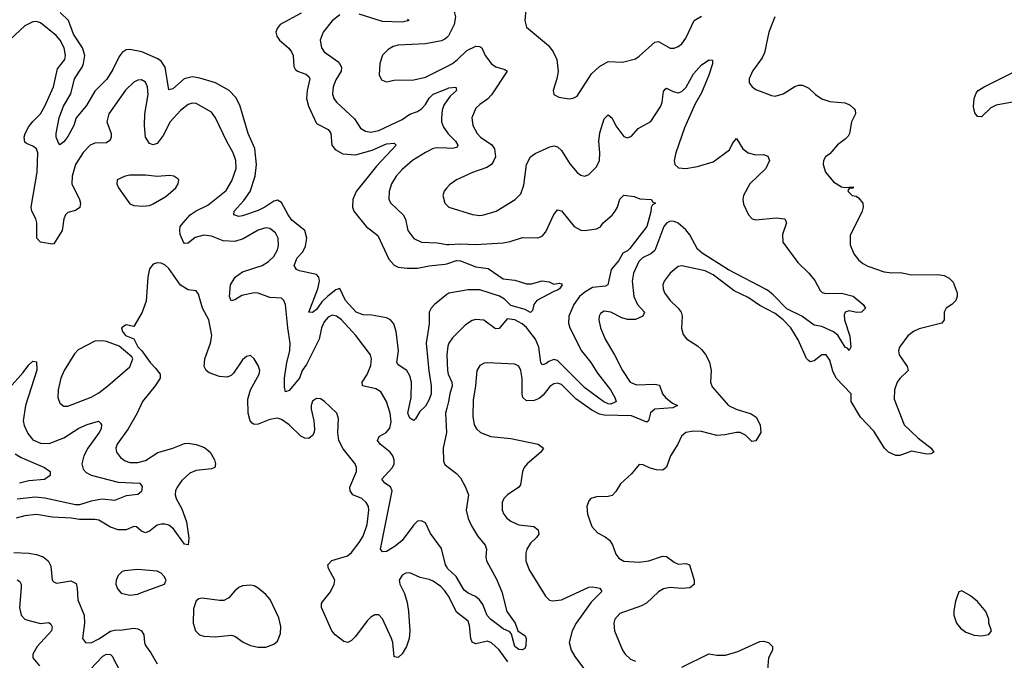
# Model space of a CAD drawing. Header units: inches. Extents: x 1843162 to 1959474, y 907081 to 1016326.
# Tile 309 of 656: x 1937803 to 1942868, y 911618 to 914915. Entities that reach past the tile are written whole.
import ezdxf

# ---------------------------------------------------------------- set-up
doc = ezdxf.new("R2010")
doc.units = ezdxf.units.IN
doc.header["$MEASUREMENT"] = 0
doc.layers.add('B9931', color=7, linetype='Continuous')
doc.layers.add('B9941', color=7, linetype='Continuous')

msp = doc.modelspace()

# ---------------------------------------------------------------- linework, layer by layer
at = {"layer": 'B9931', "color": 5}
for points, elevation in [([(1940000, 913500.3), (1939936.5, 913450), (1939919, 913430), (1939910.1, 913410), (1939909.5, 913349.5), (1939894.2, 913250), (1939907.2, 913107.2), (1939919.8, 913030), (1939919.7, 912990), (1939910, 912959.6), (1939890, 912926), (1939861.1, 912898.9), (1939839.2, 912860.8), (1939830, 912852.3), (1939810, 912863.5), (1939799.3, 912890), (1939817.2, 912970), (1939818.1, 913050), (1939810, 913081.7), (1939793.9, 913110), (1939750, 913139.2), (1939743.2, 913150), (1939751.3, 913210), (1939739.9, 913310), (1939727.7, 913350), (1939710, 913369.8), (1939690, 913379.9), (1939615.1, 913395.1), (1939570, 913395.7), (1939534.2, 913410), (1939479.7, 913470), (1939450, 913532.1), (1939430, 913524.2), (1939387.6, 913492.4), (1939357, 913463), (1939330, 913424.1), (1939310, 913407.8), (1939290, 913409.6), (1939336.7, 913530), (1939345.2, 913570), (1939342.2, 913590), (1939330, 913604), (1939241.7, 913621.7), (1939226.6, 913630), (1939215.7, 913650), (1939230, 913689.2), (1939259.2, 913720.8), (1939273.5, 913750), (1939280.4, 913790), (1939269.2, 913830), (1939203.7, 913883.7), (1939184.3, 913910), (1939150, 913974.7), (1939130, 913985.9), (1939110, 913980.5), (1939064.1, 913950), (1939030, 913933.6), (1938950, 913906.2), (1938930, 913902.1), (1938904.8, 913910), (1938905.8, 913930), (1938955.9, 913984.1), (1938989, 914031), (1939015.1, 914110), (1939021.2, 914170), (1939012.1, 914252.1), (1938977.5, 914330), (1938935.5, 914475.5), (1938915.3, 914515.3), (1938880.3, 914550), (1938810.4, 914590.4), (1938730, 914614.4), (1938690, 914621.5), (1938649.1, 914610.9), (1938590, 914559.8), (1938570, 914553.6), (1938550.7, 914670.7), (1938530, 914701.8), (1938513.5, 914713.5), (1938431.1, 914750), (1938370, 914761.7), (1938350, 914759.1), (1938330, 914746.2), (1938314.3, 914725.7), (1938281.7, 914658.3), (1938251.5, 914608.5), (1938190, 914547), (1938147.3, 914472.7), (1938093.3, 914410), (1938081.3, 914370), (1938050, 914313.3), (1938030, 914287.1), (1938010, 914271.6), (1938001.8, 914281.8), (1937990.8, 914310), (1937990.8, 914330), (1938005.6, 914410), (1938028.6, 914470), (1938066.8, 914533.2), (1938084.3, 914610), (1938123.8, 914670), (1938131.6, 914690), (1938137.5, 914730), (1938125.9, 914770), (1938080, 914840), (1938053.4, 914910), (1938011.4, 914951.4)], 620), ([(1939251.6, 914948.4), (1939143.1, 914890), (1939126.7, 914870), (1939121.3, 914850), (1939126, 914830), (1939140.3, 914810), (1939187.7, 914767.7), (1939200.9, 914750), (1939209.5, 914730), (1939213.9, 914673.9), (1939220.7, 914660.7), (1939232, 914650), (1939274.7, 914634.7), (1939290, 914623.1), (1939295.3, 914610), (1939282, 914550), (1939278.6, 914510), (1939287.9, 914470), (1939330, 914381.6), (1939389.1, 914350), (1939398.3, 914338.3), (1939403.2, 914330), (1939409.2, 914270), (1939426.5, 914246.5), (1939465, 914225), (1939530, 914219.8), (1939616.4, 914243.6), (1939690, 914275.9), (1939730, 914278.9), (1939739.5, 914270), (1939638.5, 914161.5), (1939533.8, 914030), (1939515.9, 913990), (1939515, 913950), (1939522.6, 913930), (1939585.2, 913850), (1939644.9, 913804.9), (1939702.4, 913682.4), (1939730, 913651.3), (1939750, 913641.7), (1939795.4, 913635.4), (1939850, 913635.7), (1939910, 913647.5), (1939990, 913656), (1940000, 913659.2)], 620), ([(1939450, 914939.8), (1939410.9, 914909.1), (1939364.7, 914850), (1939349.2, 914810), (1939355.3, 914770), (1939370, 914750.3), (1939439, 914699), (1939448.9, 914690), (1939459, 914670), (1939456.1, 914650), (1939430, 914606.3), (1939415, 914570), (1939412.6, 914532.6), (1939418.8, 914510), (1939433.4, 914490), (1939525.2, 914405.2), (1939556.8, 914356.8), (1939582, 914342), (1939610, 914335.8), (1939650, 914344.4), (1939770, 914401.2), (1939810, 914428.7), (1939850, 914443), (1939870, 914456.1), (1939890, 914478.6), (1939910, 914511.9), (1939930, 914531.8), (1940000, 914559.6)], 640), ([(1939797.1, 914917.1), (1939806.7, 914910), (1939770, 914901.8), (1939670, 914906.2), (1939550, 914943)], 640), ([(1940000, 912098.4), (1939994.2, 912110), (1939972.9, 912192.9), (1939916, 912270), (1939890, 912326), (1939870, 912335.8), (1939850, 912335), (1939830, 912315.1), (1939770, 912235.4), (1939735.1, 912204.9), (1939690, 912177.8), (1939670, 912177.2), (1939658.7, 912190), (1939719.9, 912490), (1939710.4, 912510.4), (1939681.7, 912530), (1939665.7, 912550), (1939721.5, 912610), (1939729, 912630), (1939729.8, 912650), (1939722.8, 912670), (1939708.7, 912690), (1939656.8, 912730), (1939643.1, 912750), (1939652.8, 912770), (1939688.8, 912791.2), (1939707.9, 912812.1), (1939714, 912846), (1939709.3, 912889.3), (1939690.5, 912950.5), (1939660.4, 913000.4), (1939635.9, 913015.9), (1939567.3, 913030), (1939564.2, 913050), (1939590.4, 913089.6), (1939610, 913134.8), (1939612.9, 913170), (1939607.4, 913190), (1939532.1, 913290), (1939457.8, 913370), (1939432.2, 913390), (1939410, 913394.5), (1939390, 913384), (1939370, 913360.7), (1939356.4, 913330), (1939343.1, 913270), (1939278.8, 913141.3), (1939256.8, 913110), (1939242.6, 913070), (1939190, 913006), (1939170, 912999.5), (1939164.5, 913024.5), (1939165.8, 913070), (1939176.4, 913150), (1939192.1, 913210), (1939195.2, 913250), (1939181.5, 913330), (1939170, 913448.7), (1939162.4, 913470), (1939150, 913482.4), (1939090, 913484.8), (1939030, 913506.9), (1939010, 913508.5), (1938945.1, 913494.9), (1938910, 913473), (1938890, 913468.3), (1938881.5, 913490), (1938886.6, 913550), (1938910.9, 913590), (1938950, 913616.6), (1939051.1, 913650), (1939083.1, 913670), (1939110, 913695.6), (1939129.8, 913730), (1939133.6, 913753.6), (1939131.9, 913790), (1939118.7, 913818.7), (1939090, 913841), (1939070, 913844.5), (1939030, 913831.4), (1938953.4, 913786.6), (1938910, 913773.7), (1938850, 913776.7), (1938790, 913800.5), (1938750, 913806.5), (1938706.3, 913793.7), (1938670, 913764.5), (1938650, 913764), (1938645.8, 913770), (1938628, 913810), (1938626, 913830), (1938629.3, 913850), (1938643.6, 913870), (1938680.4, 913910), (1938710, 913930.9), (1938770, 913960.8), (1938864.9, 914035.1), (1938894.7, 914085.3), (1938917.3, 914150), (1938915.4, 914190), (1938901.8, 914230), (1938867.9, 914287.9), (1938810.4, 914410.4), (1938790, 914439.7), (1938710, 914483.8), (1938690, 914486), (1938670, 914479.3), (1938630, 914447.2), (1938576.3, 914390), (1938541.5, 914318.5), (1938510, 914278.2), (1938490, 914270.8), (1938470, 914277.4), (1938450.9, 914310.9), (1938444.6, 914370), (1938447, 914430), (1938464.3, 914530), (1938461.2, 914570), (1938450, 914594), (1938430, 914604.7), (1938410, 914604.2), (1938390, 914594.2), (1938347.7, 914552.3), (1938262.3, 914430), (1938251.9, 914390), (1938273.1, 914330), (1938274, 914310), (1938266.4, 914293.6), (1938250, 914281.5), (1938190, 914280.3), (1938166, 914270), (1938130, 914230.9), (1938089.4, 914170), (1938072.8, 914110), (1938071.1, 914070), (1938110.2, 913990), (1938115.2, 913970), (1938111.9, 913948.1), (1938090, 913933.3), (1938050, 913922.7), (1938038.6, 913910), (1938030.1, 913889.9), (1938021.6, 913830), (1937978.3, 913761.7), (1937970, 913759.6), (1937910, 913770.9), (1937890.7, 913790.7), (1937891.4, 913870), (1937886.3, 913890), (1937866.1, 913930), (1937862.1, 913950), (1937892.5, 914130), (1937895.5, 914230), (1937889.7, 914250), (1937870, 914264.4), (1937837.3, 914277.3), (1937830, 914285.4), (1937826.7, 914310), (1937830.9, 914330), (1937850, 914364.7), (1937870, 914391.9), (1937910.3, 914429.7), (1937932.7, 914470), (1937976.3, 914570), (1937998.1, 914661.9), (1938034.5, 914710), (1938039.3, 914730), (1938031.3, 914770), (1938010.6, 914810), (1937990, 914833.5), (1937910, 914898), (1937890, 914905.2), (1937870, 914904.3), (1937830, 914884.1), (1937730, 914790.5)], 640), ([(1940000, 914823.8), (1939990, 914814.2), (1939973.7, 914806.3), (1939890, 914790.5), (1939750, 914783.9), (1939723.5, 914776.5), (1939698.7, 914761.3), (1939670, 914732.3), (1939654.9, 914690), (1939651.7, 914631.7), (1939664.9, 914604.9), (1939690, 914594.9), (1939730, 914603.1), (1939830, 914605.2), (1939890, 914618.8), (1940000, 914674.9)], 660), ([(1940000, 914496.7), (1939984.7, 914475.3), (1939976.4, 914450), (1939972.3, 914410), (1939973.4, 914390), (1939982.7, 914362.7), (1940000, 914338.2)], 640), ([(1940000, 914253.7), (1939950, 914255.7), (1939930, 914251.4), (1939890, 914232.2), (1939823.2, 914190), (1939770, 914144.8), (1939740.2, 914110), (1939716.5, 914070), (1939703.6, 914030), (1939702.3, 913990), (1939711.5, 913970), (1939774.9, 913910), (1939787.8, 913887.8), (1939799.7, 913830), (1939830, 913788.9), (1939869.4, 913769.4), (1939950, 913766.6), (1940000, 913758.8)], 640), ([(1940000, 914049), (1939986.8, 914033.2), (1939979.5, 914010), (1939990.5, 913970), (1940000, 913960.6)], 660), ([(1940000, 911960.7), (1939990, 911975.1), (1939970, 911997.2), (1939930, 912025.1), (1939910, 912034), (1939863.5, 912043.5), (1939810, 912068.3), (1939790, 912066), (1939770, 912055.6), (1939754.9, 912030), (1939758, 912010), (1939782.7, 911962.7), (1939795.4, 911915.4), (1939803.8, 911870), (1939810.2, 911769.8), (1939806.4, 911730), (1939792.6, 911690), (1939770, 911651.8), (1939750, 911632), (1939730, 911635.3), (1939721.7, 911710), (1939715.4, 911730), (1939670, 911832), (1939650, 911851.5), (1939630, 911851.5), (1939610, 911840.7), (1939590, 911822), (1939530, 911740.7), (1939510, 911720.7), (1939490.3, 911709.7), (1939470, 911715.4), (1939426.2, 911750), (1939408.9, 911770), (1939356, 911890), (1939355.8, 911910), (1939360.3, 911919.7), (1939402, 911970), (1939421.1, 912010), (1939424.7, 912030), (1939392, 912090), (1939388.2, 912110), (1939408.6, 912131.4), (1939490, 912156.1), (1939510, 912173.7), (1939550, 912224.1), (1939570, 912257.4), (1939590, 912316.4), (1939599.8, 912390), (1939597.4, 912410), (1939585.1, 912430), (1939563, 912450), (1939516.9, 912470), (1939502.6, 912490), (1939500.6, 912510), (1939534.8, 912590), (1939536.2, 912610), (1939528.8, 912630), (1939466.9, 912706.9), (1939444.6, 912750), (1939439, 912790), (1939443.3, 912863.3), (1939434.7, 912890), (1939370, 912952), (1939350, 912964.5), (1939330, 912965.1), (1939310, 912951.6), (1939302.4, 912930), (1939302, 912910), (1939316, 912850), (1939319.8, 912810), (1939317.4, 912790), (1939310, 912774.7), (1939290, 912759.8), (1939270, 912761.4), (1939250, 912771.5), (1939188.4, 912830), (1939150, 912856.6), (1939130, 912863.7), (1939090, 912858.1), (1939030, 912833.7), (1939010, 912831.9), (1938999.1, 912839.1), (1938989.1, 912850), (1938977.9, 912890), (1938977.2, 912962.8), (1938989.8, 913010.2), (1939034.3, 913090), (1939038, 913110), (1939030, 913136), (1939010, 913169.3), (1938990, 913186.6), (1938970, 913180.9), (1938950, 913164.5), (1938903.6, 913096.4), (1938890, 913084.7), (1938870, 913076), (1938830, 913078), (1938778, 913098), (1938762.4, 913110), (1938752.6, 913130), (1938755, 913170), (1938784.2, 913250), (1938791.3, 913290), (1938775.2, 913370), (1938742.7, 913430), (1938722.4, 913502.4), (1938710, 913519.3), (1938670, 913525.1), (1938630, 913549.6), (1938570, 913634.7), (1938550, 913652.8), (1938530, 913661.3), (1938510, 913664.2), (1938490, 913657.6), (1938470, 913633.2), (1938461.3, 913590), (1938453.5, 913466.5), (1938432.4, 913410), (1938395.9, 913344.1), (1938390, 913335.3), (1938350, 913344), (1938326.8, 913330), (1938331, 913310), (1938346.8, 913290), (1938390, 913272), (1938410, 913232), (1938432, 913210), (1938473.4, 913150), (1938502.4, 913122.4), (1938519.1, 913099.1), (1938524.9, 913090), (1938525.7, 913070), (1938499.6, 913030), (1938435, 912950), (1938407.3, 912890), (1938361.7, 912810), (1938304.9, 912730), (1938297.4, 912710), (1938301.7, 912690), (1938322.2, 912662.2), (1938344.9, 912644.9), (1938370, 912635.5), (1938410, 912636.4), (1938450, 912646.5), (1938512.8, 912687.2), (1938590.3, 912709.7), (1938650, 912733.7), (1938670, 912735.3), (1938710, 912729.2), (1938753.4, 912713.4), (1938783.2, 912690), (1938804.9, 912650), (1938810.4, 912629.6), (1938806.8, 912610), (1938790, 912603.5), (1938710, 912595.8), (1938678.9, 912581.1), (1938636.5, 912543.5), (1938613.2, 912510), (1938605, 912490), (1938602.3, 912470), (1938607.6, 912450), (1938637.5, 912397.5), (1938661.6, 912330), (1938673.2, 912246.8), (1938670, 912212.7), (1938650, 912216.4), (1938594.5, 912294.5), (1938570, 912312.8), (1938550, 912319), (1938530, 912319.6), (1938510, 912312.8), (1938470, 912282), (1938450, 912275), (1938430, 912282.7), (1938404.6, 912304.6), (1938390, 912306), (1938350, 912289.1), (1938310, 912289.9), (1938270, 912303.2), (1938210, 912339.1), (1938190, 912343.2), (1938110, 912343.2), (1938070, 912349.9), (1937970, 912355), (1937890, 912367.9), (1937830, 912361.9), (1937785.5, 912350)], 660), ([(1937750, 913020.5), (1937821.4, 913098.6), (1937850, 913138.5), (1937870, 913157), (1937890, 913154), (1937890.8, 913110.8), (1937832.3, 912930), (1937820.1, 912850), (1937826, 912826), (1937845.2, 912785.2), (1937870, 912752.4), (1937910, 912736.1), (1937954.5, 912734.5), (1938030, 912763.1), (1938107.3, 912812.7), (1938150, 912831.7), (1938208.7, 912848.7), (1938219.4, 912839.4), (1938224.2, 912830), (1938221.8, 912810), (1938211.8, 912790), (1938153.5, 912710), (1938132.9, 912670), (1938122.3, 912630), (1938130, 912601.1), (1938144.2, 912584.2), (1938170, 912570.1), (1938310, 912534.1), (1938420.7, 912530), (1938433.2, 912513.2), (1938430, 912487), (1938410, 912471.2), (1938350, 912465.2), (1938290, 912439.8), (1938226.8, 912446.8), (1938170, 912436.6), (1938110, 912419.1), (1938090, 912419.1), (1937932.1, 912452.1), (1937882, 912458), (1937790, 912447.8)], 640), ([(1940000, 912914.9), (1939993.2, 912890), (1939998.2, 912790), (1939981.9, 912710), (1939983.8, 912643.8), (1939990, 912625.3), (1940000, 912617.8)], 640), ([(1937779.9, 912679.9), (1937810, 912662.5), (1937930.6, 912610), (1937960.5, 912590), (1937960.5, 912570), (1937930.8, 912549.2), (1937850, 912542.5), (1937802.8, 912530)], 620), ([(1937773.1, 912173.1), (1937849.8, 912170.2), (1937890, 912163.2), (1937923.1, 912150), (1937950, 912130.3), (1937963, 912103), (1937970, 912031.3), (1937980.3, 912020.3), (1937994.6, 912014.6), (1938066.6, 912026.6), (1938093, 912013), (1938099.2, 911990), (1938102.6, 911930), (1938134.2, 911850), (1938135.5, 911810), (1938126.5, 911730), (1938140.7, 911710), (1938170, 911708.4), (1938210, 911728.1), (1938270, 911768.2), (1938290, 911773.8), (1938330, 911774.4), (1938390, 911783.2), (1938410, 911780.2), (1938430.4, 911770), (1938442, 911750), (1938444.7, 911710), (1938450, 911694), (1938477.1, 911657.1), (1938510, 911599.3)], 660), ([(1937790, 912031.7), (1937803.2, 912023.2), (1937810.1, 912010.1), (1937811.2, 911991.2), (1937802, 911890), (1937810.2, 911850), (1937829.2, 911830), (1937845.1, 911825.1), (1937910, 911808.3), (1937952.1, 911812.1), (1937963.6, 911803.6), (1937970, 911790.7), (1937965.8, 911770), (1937892.2, 911690), (1937870.3, 911650), (1937870.3, 911630.3), (1937904.4, 911590)], 640), ([(1938165.4, 911570), (1938230, 911638.6), (1938250, 911648.9), (1938270, 911647.8), (1938279.2, 911639.2), (1938320.6, 911560.6)], 640)]:
    msp.add_lwpolyline(points, dxfattribs=dict(at, elevation=elevation))
for points, elevation in [([(1938450, 914115.3), (1938370, 914115.1), (1938344.7, 914110), (1938304, 914090), (1938303, 914070), (1938310.6, 914050), (1938370, 913966.8), (1938390, 913958.8), (1938436.1, 913956.1), (1938470, 913959), (1938490, 913966.7), (1938554.6, 914005.4), (1938606.6, 914050), (1938618, 914070), (1938621.2, 914090), (1938616.2, 914096.2), (1938595.3, 914110), (1938573.7, 914113.7), (1938510, 914108.7)], 660), ([(1938230, 913263), (1938190, 913260.7), (1938104.5, 913215.5), (1938084.5, 913195.5), (1938031, 913109), (1938014.9, 913070), (1938000.9, 913010), (1937999.5, 912970), (1938010, 912940.7), (1938030, 912925.3), (1938050, 912925.3), (1938170, 912973), (1938210, 912995), (1938256.4, 913030), (1938370, 913128), (1938385.2, 913170), (1938380.2, 913180.2), (1938315.3, 913235.3), (1938250, 913259.7)], 660), ([(1938410, 912086), (1938341.7, 912078.3), (1938330, 912074.5), (1938310, 912055.1), (1938299.5, 912030), (1938297.4, 912010), (1938305.3, 911985.3), (1938324.2, 911964.2), (1938370, 911953.4), (1938410, 911958.7), (1938430, 911967), (1938548.7, 912010), (1938557.2, 912030), (1938546, 912050), (1938530, 912066), (1938510, 912076.2)], 680), ([(1938990, 912005.1), (1938950, 912002), (1938930, 911992.3), (1938910, 911975.1), (1938879.6, 911940.4), (1938853.4, 911926.6), (1938830, 911925.6), (1938742.4, 911937.6), (1938724.7, 911935.3), (1938710, 911924), (1938697.3, 911882.7), (1938695.3, 911810), (1938706.7, 911770), (1938727.7, 911750), (1938750, 911743.1), (1938810, 911738.7), (1938890, 911746.7), (1938910, 911742.4), (1938951.8, 911711.8), (1938990, 911694), (1939030, 911685.3), (1939070, 911686.4), (1939110, 911700.5), (1939130, 911717.3), (1939144.7, 911755.3), (1939147.1, 911792.9), (1939135.9, 911835.9), (1939090.7, 911930.7), (1939070, 911956.2), (1939030, 911989.6), (1939010, 912000.7)], 680)]:
    msp.add_lwpolyline(points, close=True, dxfattribs=dict(at, elevation=elevation))
at = {"layer": 'B9941', "color": 5}
for points, elevation in [([(1940000, 914973.2), (1940011.9, 914971.9), (1940037.7, 914957.7), (1940045, 914930), (1940037.7, 914890), (1940008.3, 914831.7), (1940000, 914823.8)], 660), ([(1940407.3, 914970), (1940401.6, 914910), (1940410, 914876), (1940522.7, 914782.7), (1940547, 914750), (1940565.7, 914710), (1940572.3, 914647.7), (1940566.4, 914610), (1940547.7, 914550), (1940550.7, 914530.7), (1940576.3, 914516.3), (1940630, 914507.3), (1940650, 914510.7), (1940670, 914520.7), (1940744.4, 914635.6), (1940785.9, 914674.1), (1940830, 914699), (1940903.6, 914696.4), (1940970, 914714.4), (1940990, 914726.7), (1941070, 914799.5), (1941090, 914802.6), (1941150, 914768.5), (1941170, 914768.5), (1941190, 914776.5), (1941210, 914790.4), (1941230, 914820.4), (1941272.1, 914910), (1941310, 914933.1)], 680), ([(1941687.1, 914930), (1941657.6, 914850), (1941635.1, 914744.9), (1941621.8, 914718.2), (1941572.4, 914650), (1941555.5, 914610), (1941556.3, 914590), (1941570.7, 914570), (1941590, 914555.5), (1941670, 914524.9), (1941690, 914522), (1941730, 914533), (1941790, 914570.4), (1941810, 914577.6), (1941830, 914578), (1941862.6, 914562.6), (1941897, 914530), (1941930, 914508), (1941970, 914494), (1942050, 914487.4), (1942074.4, 914474.4), (1942095.8, 914455.8), (1942101.3, 914450), (1942103.1, 914430), (1942081.7, 914390), (1942071.6, 914330), (1942064.2, 914315.8), (1942050, 914299.7), (1942010, 914271.2), (1941970, 914225.1), (1941948, 914210), (1941938, 914190), (1941936.3, 914170), (1941947.7, 914130), (1941990, 914080.5), (1942030, 914054), (1942050, 914051), (1942090, 914054), (1942090, 914048), (1942070, 914046), (1942063.6, 914036.4), (1942064.7, 914030), (1942084.7, 914010), (1942106, 914006), (1942118.4, 913998.4), (1942140.5, 913970), (1942142, 913950), (1942136.5, 913930), (1942075.8, 913804.2), (1942075.8, 913755.8), (1942094, 913710), (1942118.7, 913678.7), (1942141.1, 913661.1), (1942166.9, 913646.9), (1942250, 913617.4), (1942290, 913611.6), (1942333.9, 913613.9), (1942390, 913602.4), (1942524.4, 913604.4), (1942558.5, 913598.5), (1942584.4, 913584.4), (1942604.2, 913564.2), (1942626.4, 913510), (1942626, 913490), (1942618, 913470), (1942598, 913450), (1942568.4, 913430), (1942559.5, 913410), (1942559.5, 913370), (1942546.8, 913353.2), (1942430, 913323.9), (1942400.5, 913310), (1942372.3, 913287.7), (1942328.4, 913230), (1942324.4, 913210), (1942326.7, 913190), (1942368.2, 913130), (1942372.7, 913110), (1942331, 913069), (1942317.8, 913050), (1942302.4, 913010), (1942302.3, 912962.3), (1942353, 912830), (1942423.4, 912763.4), (1942491.8, 912710), (1942504.9, 912690), (1942490, 912680.5), (1942470, 912679.7), (1942390, 912694.5), (1942330, 912672.4), (1942310, 912672.4), (1942271.8, 912690), (1942251.2, 912710), (1942197.5, 912797.5), (1942128.6, 912868.6), (1942079.7, 912950), (1942080.5, 912990), (1942002.7, 913070), (1941986.5, 913106.5), (1941970, 913163.6), (1941951.9, 913190), (1941930, 913190.8), (1941890, 913159.8), (1941870, 913154.8), (1941860.5, 913160.5), (1941850.5, 913170.5), (1941807.2, 913267.2), (1941770, 913329), (1941731.1, 913370), (1941690, 913403.8), (1941610, 913444.1), (1941550, 913485.5), (1941479, 913519), (1941370, 913602.7), (1941330, 913623), (1941210, 913648.7), (1941190, 913644.7), (1941150, 913611), (1941119.1, 913570), (1941112.2, 913550), (1941113.2, 913530), (1941120.7, 913510), (1941150, 913470.2), (1941191.2, 913431.2), (1941205.4, 913410), (1941211.1, 913390), (1941206.9, 913326.9), (1941215.3, 913295.3), (1941232.8, 913272.8), (1941290, 913235.8), (1941310, 913217.6), (1941331.6, 913191.6), (1941352.2, 913152.2), (1941359.7, 913110), (1941356.9, 913050), (1941364.7, 913024.7), (1941450, 912929.2), (1941488.2, 912910), (1941566.2, 912886.2), (1941592, 912870), (1941611.7, 912830), (1941616, 912790), (1941590, 912747.8), (1941570, 912744.2), (1941537.2, 912777.2), (1941510, 912789.8), (1941490, 912790.7), (1941430, 912778), (1941390, 912775), (1941310, 912795.3), (1941270, 912796.8), (1941229.4, 912790.6), (1941207.7, 912772.3), (1941189.2, 912730), (1941151.3, 912670), (1941130, 912611.5), (1941118.4, 912601.6), (1941110, 912596.8), (1941078.2, 912598.2), (1941046.8, 912606.8), (1941010, 912624.5), (1940990, 912625.2), (1940950, 912578), (1940893.6, 912526.4), (1940870, 912487.3), (1940850, 912466), (1940830, 912460.5), (1940770, 912459.6), (1940741, 912450), (1940730, 912439), (1940720.5, 912410), (1940723.8, 912370), (1940747, 912307), (1940774.7, 912274.7), (1940814.1, 912254.1), (1940836.5, 912236.5), (1940852.1, 912212.1), (1940870, 912164), (1940884.5, 912144.5), (1940910, 912129.1), (1940990, 912123.2), (1941039.3, 912130), (1941110, 912154.7), (1941130, 912151.6), (1941170, 912122.4), (1941190, 912113.4), (1941230, 912116), (1941248.8, 912108.8), (1941272.6, 912030), (1941272.3, 912007.7), (1941250, 911991.1), (1941210, 911987.2), (1941150, 911992.9), (1941114.7, 911985.3), (1941088.5, 911970), (1941027, 911913), (1941001.8, 911898.2), (1940890, 911859.7), (1940864.6, 911830), (1940859.6, 911810), (1940862.3, 911770), (1940904.6, 911670), (1940917, 911650), (1940944.3, 911624.3), (1940970, 911613.4)], 680), ([(1940000, 914674.9), (1940029.9, 914690.1), (1940056, 914710), (1940102.7, 914757.3), (1940150, 914778.2), (1940170, 914777.6), (1940181.1, 914770), (1940198.2, 914730), (1940230, 914688.1), (1940252.7, 914672.7), (1940298.7, 914658.7), (1940310.4, 914650), (1940230, 914528.7), (1940210, 914506), (1940170, 914479.1), (1940150, 914459.6), (1940129.1, 914410), (1940134.7, 914370), (1940155.8, 914330), (1940172.9, 914310), (1940231, 914271), (1940244.8, 914250), (1940250.1, 914210), (1940242.7, 914190), (1940229.6, 914170.4), (1940206.4, 914153.6), (1940132, 914128), (1940050.7, 914090), (1940014.1, 914065.9), (1940000, 914049)], 660), ([(1940000, 913960.6), (1940010.4, 913950.4), (1940132.7, 913912.7), (1940170, 913908.1), (1940190.3, 913910.3), (1940254, 913930), (1940352, 913990), (1940380.8, 914019.2), (1940396.2, 914063.8), (1940409.8, 914170), (1940431.2, 914208.8), (1940454.3, 914225.7), (1940530, 914261.2), (1940550, 914265.8), (1940570, 914260.3), (1940590, 914242.6), (1940633.1, 914173.1), (1940670, 914128.4), (1940690, 914114.4), (1940710, 914110.4), (1940730, 914117.6), (1940770, 914157.4), (1940785.2, 914190), (1940787.5, 914230), (1940782.7, 914290), (1940786.7, 914333.3), (1940810, 914404.4), (1940830, 914426), (1940850, 914408.2), (1940870, 914368.4), (1940910, 914314.4), (1940930, 914306.4), (1940950, 914316.4), (1940985, 914355), (1941050, 914390.3), (1941101, 914470), (1941108.3, 914490), (1941114.6, 914545.4), (1941122.9, 914557.1), (1941130, 914562.4), (1941164.6, 914544.6), (1941190, 914539.3), (1941210, 914545.6), (1941231.5, 914568.5), (1941270, 914636.9), (1941310, 914683.2), (1941350, 914708.2), (1941366.4, 914706.4), (1941367.7, 914687.7), (1941348.4, 914630), (1941310, 914539.2), (1941277.5, 914482.5), (1941222.3, 914357.7), (1941178.6, 914230), (1941170.3, 914190.3), (1941172.4, 914170), (1941192.7, 914152.7), (1941230, 914149.2), (1941290, 914160.2), (1941370, 914184.1), (1941454.2, 914245.8), (1941470, 914277.3), (1941490, 914303), (1941522.8, 914250), (1941550, 914230.2), (1941590, 914219.6), (1941630, 914220.4), (1941652, 914212), (1941659.5, 914190), (1941640.8, 914150), (1941559.1, 914070), (1941526.7, 914010), (1941522.3, 913990), (1941525.8, 913965.8), (1941552.7, 913910), (1941570.3, 913890.3), (1941590, 913884.6), (1941694.7, 913894.7), (1941738.8, 913890), (1941748.2, 913870), (1941727, 913810), (1941728.5, 913770), (1941805.1, 913665.1), (1941862.6, 913610), (1941893.2, 913573.2), (1941920.9, 913520.9), (1941931, 913511), (1941950, 913505.4), (1942030, 913506.8), (1942090, 913492.9), (1942141.5, 913450), (1942154.9, 913430), (1942134, 913410), (1942110, 913408.1), (1942070, 913416.8), (1942050.3, 913409.7), (1942043.8, 913396.2), (1942046, 913370), (1942074.3, 913285.7), (1942077.8, 913230), (1942070, 913212.3), (1942062.7, 913222.7), (1942050, 913229.7), (1942011, 913291), (1941989.1, 913309.1), (1941930, 913336.1), (1941890, 913343.2), (1941826.5, 913390), (1941750, 913426.7), (1941679.8, 913499.8), (1941650, 913523.1), (1941450, 913628.1), (1941313.1, 913713.1), (1941290, 913734.1), (1941250, 913808.5), (1941230, 913833), (1941190, 913868.4), (1941170, 913877.1), (1941150, 913877.8), (1941130, 913867.5), (1941117, 913850), (1941070, 913726.8), (1941050, 913710.5), (1941006.7, 913690), (1940988.8, 913670), (1940960.8, 913610), (1940954, 913570), (1940963, 913490), (1940981.3, 913450), (1941016.5, 913410), (1941007.8, 913390), (1940970, 913372.5), (1940930, 913371.7), (1940901.2, 913381.2), (1940844.5, 913410), (1940810, 913415), (1940790, 913403.7), (1940783.6, 913390), (1940782, 913370), (1940790.2, 913330), (1940815.2, 913270), (1940863.2, 913190), (1940904.1, 913110), (1940943.6, 913050), (1940975.6, 913035.6), (1941070, 913038.6), (1941094.8, 913034.8), (1941109.3, 912990), (1941124.7, 912970), (1941161.7, 912941.7), (1941187.7, 912930), (1941163, 912917), (1941070, 912909.9), (1941048.7, 912891.3), (1941037.3, 912850), (1941030, 912843.5), (1940950, 912876.3), (1940810, 912879.2), (1940785.5, 912885.5), (1940746.1, 912906.1), (1940664.2, 912964.2), (1940590, 913036.8), (1940570, 913044.5), (1940550, 913040.7), (1940530, 913026.8), (1940496.5, 912983.5), (1940475, 912965), (1940450, 912955), (1940410, 912953.6), (1940391.9, 912970), (1940387.1, 912987.1), (1940387.7, 913067.7), (1940380.3, 913110), (1940370, 913131.6), (1940350, 913142.6), (1940210, 913149.7), (1940192.8, 913147.2), (1940170, 913135.1), (1940154.3, 913110), (1940148.1, 913030), (1940136.3, 912956.3), (1940133.7, 912873.7), (1940141.7, 912830), (1940152.2, 912810), (1940173.4, 912790), (1940226.8, 912770), (1940330, 912759.3), (1940470.1, 912730.1), (1940498.4, 912710), (1940483.7, 912690), (1940414.3, 912630), (1940397.8, 912610), (1940389.1, 912590), (1940379, 912521), (1940370.4, 912510), (1940311.8, 912470), (1940293.4, 912450), (1940284.4, 912430), (1940285, 912390), (1940293.8, 912370), (1940309.1, 912350), (1940330, 912333.4), (1940370, 912316), (1940447, 912307), (1940470.3, 912290), (1940473.5, 912266.5), (1940462.4, 912250), (1940430, 912220.5), (1940412.2, 912190), (1940406.5, 912170), (1940406.5, 912130), (1940423.5, 912083.5), (1940508.2, 911948.2), (1940528.3, 911928.3), (1940543.6, 911923.6), (1940590, 911930.2), (1940730, 911994.9), (1940750, 911996.5), (1940786.8, 911990), (1940795.8, 911975.8), (1940796.5, 911970), (1940742.7, 911917.3), (1940665.4, 911810), (1940644.2, 911770), (1940630.2, 911710), (1940640.2, 911670), (1940658.3, 911638.3), (1940724.4, 911550)], 660), ([(1942909.8, 914489.8), (1942825.5, 914474.5), (1942799.1, 914460.9), (1942750, 914415.6), (1942730, 914417), (1942716.2, 914436.2), (1942710, 914466), (1942712.8, 914510), (1942723.1, 914536.9), (1942734, 914550), (1942764.7, 914570), (1942942.1, 914657.9)], 680), ([(1940000, 914559.6), (1940010, 914563.5), (1940047.3, 914567.3), (1940050.3, 914550), (1940018, 914522), (1940000, 914496.7)], 640), ([(1940000, 914338.2), (1940007.5, 914327.5), (1940045, 914290), (1940057.7, 914270), (1940056, 914264), (1940050, 914256.9), (1940030, 914252.5), (1940000, 914253.7)], 640), ([(1940000, 913758.8), (1940010, 913757.3), (1940070, 913761.1), (1940150, 913758.8), (1940290, 913767.1), (1940326.5, 913773.5), (1940390, 913793.4), (1940468.5, 913791.5), (1940490, 913800.3), (1940510, 913823.1), (1940550, 913912.2), (1940570, 913937), (1940590, 913931.7), (1940654.9, 913850), (1940690, 913831.3), (1940710, 913829.3), (1940770, 913839.5), (1940790, 913849.3), (1940804.2, 913870), (1940850.2, 913909.8), (1940866.6, 913930), (1940878.4, 913950), (1940890, 913991), (1940910, 914011.3), (1940964.7, 914004.7), (1940992.7, 913992.7), (1941054, 913990), (1941058, 913978), (1941074, 913970), (1941058, 913962), (1941051.1, 913948.9), (1941050, 913926), (1941028.4, 913850), (1940941.8, 913738.2), (1940930, 913725.8), (1940906.5, 913713.5), (1940884.6, 913675.4), (1940845.3, 913630), (1940829.3, 913550.7), (1940815.7, 913544.3), (1940750, 913535.9), (1940710, 913513.2), (1940683.5, 913490), (1940652.8, 913450), (1940627.8, 913390), (1940626.8, 913353.2), (1940633.1, 913330), (1940693, 913210), (1940741.9, 913150), (1940775.2, 913095.2), (1940841.8, 913010), (1940864.1, 912970), (1940872.1, 912950), (1940870, 912947.7), (1940843.2, 912936.8), (1940830, 912937.2), (1940807.5, 912947.5), (1940710, 913020.9), (1940570, 913160.7), (1940550, 913166.2), (1940524.6, 913155.4), (1940510, 913143.4), (1940490, 913139.1), (1940484.7, 913150), (1940474.3, 913230), (1940456.1, 913270), (1940410, 913331.6), (1940387.9, 913350), (1940350, 913371.2), (1940310, 913375.9), (1940270, 913325.8), (1940250, 913324.6), (1940190, 913367.8), (1940150, 913371.9), (1940130, 913367.4), (1940095.8, 913344.2), (1940030, 913278), (1940010.2, 913250), (1940005, 913235), (1940000.1, 913190), (1940004, 913110), (1940007.4, 913090), (1940025.8, 913050), (1940028.4, 913030), (1940015.1, 912990), (1940009.6, 912950), (1940000, 912914.9)], 640), ([(1940000, 913659.2), (1940050, 913675.2), (1940070, 913674.7), (1940150, 913642.9), (1940213.7, 913633.7), (1940290, 913581.3), (1940350, 913574.4), (1940410, 913556.4), (1940435.9, 913555.9), (1940490.4, 913570.4), (1940526.6, 913566.6), (1940550, 913554), (1940578.5, 913558.5), (1940590, 913556), (1940593, 913550), (1940580.5, 913530), (1940570, 913523.5), (1940550, 913516.9), (1940463, 913470), (1940447.7, 913450), (1940441.4, 913418.6), (1940431.4, 913408.6), (1940403.9, 913423.9), (1940330, 913444.7), (1940296.5, 913476.5), (1940271.5, 913491.5), (1940170, 913524), (1940110, 913524.2), (1940010, 913508.2), (1940000, 913500.3)], 620), ([(1940000, 912617.8), (1940050, 912580.2), (1940070, 912556.8), (1940096.1, 912510), (1940110.9, 912469.1), (1940100.6, 912390), (1940110, 912348), (1940126.4, 912310), (1940157.9, 912257.9), (1940197, 912210), (1940203.6, 912190), (1940200.7, 912150), (1940205, 912130), (1940255.5, 912035.5), (1940282.9, 911970), (1940308.3, 911870), (1940351.7, 911810), (1940366, 911770), (1940403.8, 911743.8), (1940408.2, 911730), (1940407.5, 911692.5), (1940401, 911679), (1940387.3, 911672.7), (1940370, 911674), (1940350, 911689.7), (1940333.3, 911753.3), (1940324.1, 911764.1), (1940290, 911779.9), (1940224.9, 911830), (1940207.9, 911847.9), (1940185.1, 911905.1), (1940168.5, 911928.5), (1940147.1, 911947.1), (1940110, 911963.7), (1940090, 911979.2), (1940048, 912050), (1940004.2, 912090), (1940000, 912098.4)], 640), ([(1940314.1, 911610), (1940270, 911672.5), (1940230, 911708.3), (1940210, 911717), (1940150, 911703), (1940131.3, 911711.3), (1940124.2, 911730), (1940117.3, 911797.3), (1940110, 911819.7), (1940050, 911865.8), (1940010, 911946.3), (1940000, 911960.7)], 660), ([(1941210, 911583.2), (1941348.6, 911651.4), (1941390, 911644.9), (1941434.6, 911645.4), (1941496.6, 911663.4), (1941610, 911714.4), (1941630, 911717.1), (1941654.8, 911710), (1941675.5, 911690), (1941675.5, 911670), (1941654.6, 911630), (1941649.2, 911569.2)], 680)]:
    msp.add_lwpolyline(points, dxfattribs=dict(at, elevation=elevation))
at = {"layer": 'B9941', "color": 5, "elevation": 720}
msp.add_lwpolyline([(1942650, 911975.3), (1942634, 911970), (1942616.8, 911923.2), (1942608.1, 911871.9), (1942608.2, 911850), (1942623, 911810), (1942642.9, 911782.9), (1942670, 911763.8), (1942712.5, 911747.5), (1942750, 911744), (1942770, 911746.8), (1942788.9, 911751.1), (1942802, 911770), (1942789.3, 911809.3), (1942789.3, 911830), (1942772.7, 911870), (1942730, 911921.2), (1942694, 911950)], close=True, dxfattribs=at)

doc.saveas('drawing.dxf')
